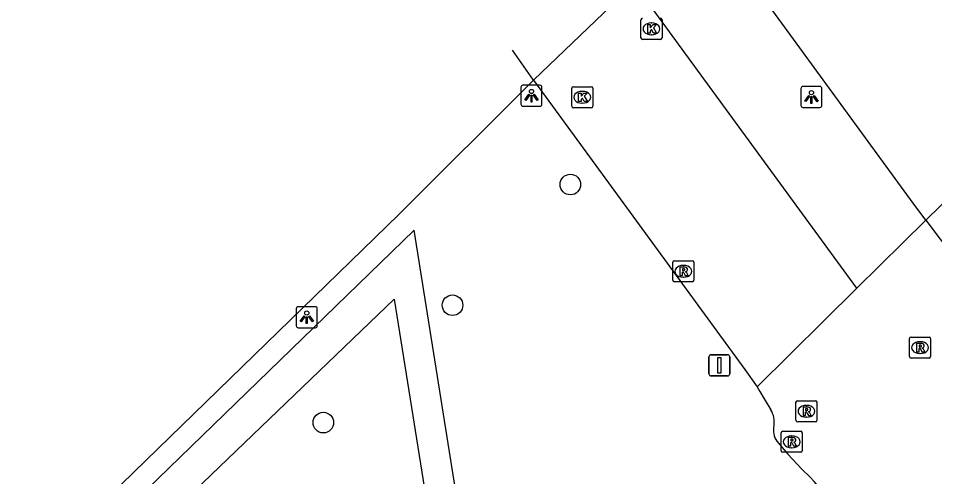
# Model space of a CAD drawing. Extents: x 156414 to 157775, y 382335 to 383765.
# Drawn here: x 156509.46 to 156552.98, y 383422.97 to 383444.74 of the extents above; entities that cross this region are included whole.
import ezdxf

# ---------------------------------------------------------------- set-up
doc = ezdxf.new("R2010")
doc.units = 0
for name, color, linetype in [('IMGEO_Boom', 7, 'Continuous'), ('IMGEO_Fietspad_gesloten', 7, 'Continuous'), ('IMGEO_Kolk', 7, 'Continuous'), ('IMGEO_Lichtpunt', 7, 'Continuous'), ('IMGEO_Rijbaan_lokaal_gesloten', 7, 'Continuous'), ('IMGEO_Rijbaan_lokaal_open', 7, 'Continuous'), ('IMGEO_Rioolput', 7, 'Continuous'), ('IMGEO_Verkeersbordpaal', 7, 'Continuous'), ('IMGEO_Voetpad_gesloten', 7, 'Continuous'), ('IMGEO_Voetpad_onverhard', 7, 'Continuous')]:
    doc.layers.add(name, color=color, linetype=linetype)

msp = doc.modelspace()

# ---------------------------------------------------------------- linework, layer by layer
at = {"layer": 'IMGEO_Boom'}
for centre in [(156535.681, 383436.846), (156530.085, 383431.113), (156523.948, 383425.539)]:
    msp.add_circle(centre, 0.489, dxfattribs=at)
at = {"layer": 'IMGEO_Fietspad_gesloten'}
msp.add_lwpolyline([(156506.343, 383414.827), (156527.538, 383435.428), (156533.937, 383441.8)], dxfattribs=at)
at = {"layer": 'IMGEO_Kolk'}
for p, q in [((156539.033, 383443.813), (156539.033, 383444.665)), ((156539.521, 383444.519), (156539.546, 383444.519)), ((156540.034, 383444.665), (156540.034, 383443.813)), ((156539.96, 383443.739), (156539.108, 383443.739)), ((156539.544, 383443.959), (156539.519, 383443.959)), ((156535.748, 383440.563), (156535.748, 383441.415)), ((156535.823, 383441.489), (156536.675, 383441.489)), ((156536.749, 383441.415), (156536.749, 383440.563)), ((156536.236, 383441.269), (156536.261, 383441.269)), ((156536.259, 383440.709), (156536.234, 383440.709)), ((156536.675, 383440.489), (156535.823, 383440.489))]:
    msp.add_line(p, q, dxfattribs=at)
for points in [[(156539.033, 383443.813), (156539.033, 383444.665)], [(156540.034, 383444.665), (156540.034, 383443.813)], [(156539.354, 383444.439), (156539.477, 383444.439), (156539.477, 383444.288), (156539.607, 383444.439), (156539.771, 383444.439), (156539.625, 383444.288), (156539.778, 383444.039), (156539.626, 383444.039), (156539.541, 383444.203), (156539.477, 383444.136), (156539.477, 383444.039), (156539.354, 383444.039), (156539.354, 383444.439)], [(156539.96, 383443.739), (156539.108, 383443.739)], [(156535.748, 383440.563), (156535.748, 383441.415)], [(156535.823, 383441.489), (156536.675, 383441.489)], [(156536.749, 383441.415), (156536.749, 383440.563)], [(156536.069, 383441.189), (156536.192, 383441.189), (156536.192, 383441.038), (156536.322, 383441.189), (156536.486, 383441.189), (156536.34, 383441.038), (156536.493, 383440.789), (156536.341, 383440.789), (156536.256, 383440.953), (156536.192, 383440.886), (156536.192, 383440.789), (156536.069, 383440.789), (156536.069, 383441.189)], [(156536.675, 383440.489), (156535.823, 383440.489)]]:
    msp.add_lwpolyline(points, dxfattribs=at)
for centre, start, end in [((156539.11, 383444.663), 91.552, 178.448), ((156539.11, 383444.663), 91.552, 178.448), ((156539.958, 383444.663), 1.552, 88.448), ((156539.958, 383444.663), 1.552, 88.448), ((156539.11, 383443.815), 181.552, 268.448), ((156539.11, 383443.815), 181.552, 268.448), ((156539.958, 383443.815), 271.552, 358.448), ((156539.958, 383443.815), 271.552, 358.448), ((156535.825, 383441.413), 91.552, 178.448), ((156535.825, 383441.413), 91.552, 178.448), ((156536.673, 383441.413), 1.552, 88.448), ((156536.673, 383441.413), 1.552, 88.448), ((156535.825, 383440.565), 181.552, 268.448), ((156535.825, 383440.565), 181.552, 268.448), ((156536.673, 383440.565), 271.552, 358.448), ((156536.673, 383440.565), 271.552, 358.448)]:
    msp.add_arc(centre, 0.0765, start, end, dxfattribs=at)
for centre, major_axis, ratio, start_param, end_param in [((156539.52, 383444.239), (-0.387, 0.002), 0.722429, 4.712389, 7.853982), ((156539.545, 383444.239), (-0.39, 0.002), 0.717154, 1.570796, 4.712389), ((156536.235, 383440.989), (-0.387, 0.002), 0.722429, 4.712389, 7.853982), ((156536.26, 383440.989), (-0.39, 0.002), 0.717154, 1.570796, 4.712389)]:
    msp.add_ellipse(centre, major_axis=major_axis, ratio=ratio, start_param=start_param, end_param=end_param, dxfattribs=at)
at = {"layer": 'IMGEO_Lichtpunt'}
for p, q in [((156533.336, 383441.469), (156533.336, 383440.662)), ((156533.336, 383441.469), (156533.336, 383440.662)), ((156534.238, 383441.564), (156533.43, 383441.564)), ((156534.238, 383441.564), (156533.43, 383441.564)), ((156534.332, 383440.662), (156534.332, 383441.469)), ((156534.332, 383440.662), (156534.332, 383441.469)), ((156547.534, 383441.503), (156546.726, 383441.503)), ((156547.534, 383441.503), (156546.726, 383441.503)), ((156546.632, 383441.408), (156546.632, 383440.601)), ((156546.632, 383441.408), (156546.632, 383440.601)), ((156547.628, 383440.601), (156547.628, 383441.408)), ((156547.628, 383440.601), (156547.628, 383441.408)), ((156533.43, 383440.568), (156534.238, 383440.568)), ((156533.43, 383440.568), (156534.238, 383440.568)), ((156546.726, 383440.507), (156547.534, 383440.507)), ((156546.726, 383440.507), (156547.534, 383440.507)), ((156523.567, 383431.043), (156522.759, 383431.043)), ((156523.567, 383431.043), (156522.759, 383431.043)), ((156522.665, 383430.948), (156522.665, 383430.141)), ((156522.665, 383430.948), (156522.665, 383430.141)), ((156523.661, 383430.141), (156523.661, 383430.948)), ((156523.661, 383430.141), (156523.661, 383430.948)), ((156522.759, 383430.047), (156523.567, 383430.047)), ((156522.759, 383430.047), (156523.567, 383430.047))]:
    msp.add_line(p, q, dxfattribs=at)
for points in [[(156533.71, 383441.133), (156533.749, 383441.105), (156533.561, 383440.843), (156533.523, 383440.87), (156533.71, 383441.133)], [(156533.812, 383441.085), (156533.859, 383441.085), (156533.859, 383440.763), (156533.812, 383440.763), (156533.812, 383441.085)], [(156533.922, 383441.105), (156533.96, 383441.132), (156534.147, 383440.87), (156534.108, 383440.842), (156533.922, 383441.105)], [(156547.006, 383441.072), (156547.045, 383441.044), (156546.857, 383440.782), (156546.819, 383440.809), (156547.006, 383441.072)], [(156547.108, 383441.024), (156547.155, 383441.024), (156547.155, 383440.702), (156547.108, 383440.702), (156547.108, 383441.024)], [(156547.218, 383441.044), (156547.256, 383441.071), (156547.443, 383440.809), (156547.404, 383440.781), (156547.218, 383441.044)], [(156523.039, 383430.612), (156523.078, 383430.584), (156522.89, 383430.322), (156522.852, 383430.349), (156523.039, 383430.612)], [(156523.141, 383430.564), (156523.188, 383430.564), (156523.188, 383430.242), (156523.141, 383430.242), (156523.141, 383430.564)], [(156523.251, 383430.584), (156523.289, 383430.611), (156523.476, 383430.349), (156523.437, 383430.321), (156523.251, 383430.584)]]:
    msp.add_lwpolyline(points, dxfattribs=at)
for centre in [(156533.835, 383441.267), (156547.131, 383441.206), (156523.164, 383430.746)]:
    msp.add_circle(centre, 0.0994, dxfattribs=at)
for centre, start, end in [((156533.43, 383441.469), 90, 180), ((156533.43, 383441.469), 90, 180), ((156534.238, 383441.469), 0, 90), ((156534.238, 383441.469), 0, 90), ((156546.726, 383441.408), 90, 180), ((156546.726, 383441.408), 90, 180), ((156547.534, 383441.408), 0, 90), ((156547.534, 383441.408), 0, 90), ((156533.43, 383440.662), 180, 270), ((156533.43, 383440.662), 180, 270), ((156534.238, 383440.662), 270, 0), ((156534.238, 383440.662), 270, 360), ((156546.726, 383440.601), 180, 270), ((156546.726, 383440.601), 180, 270), ((156547.534, 383440.601), 270, 0), ((156547.534, 383440.601), 270, 360), ((156522.759, 383430.948), 90, 180), ((156522.759, 383430.948), 90, 180), ((156523.567, 383430.948), 0, 90), ((156523.567, 383430.948), 0, 90), ((156522.759, 383430.141), 180, 270), ((156522.759, 383430.141), 180, 270), ((156523.567, 383430.141), 270, 0), ((156523.567, 383430.141), 270, 360)]:
    msp.add_arc(centre, 0.0946, start, end, dxfattribs=at)
at = {"layer": 'IMGEO_Rijbaan_lokaal_gesloten'}
for points in [[(156624.994, 383505.919), (156618.942, 383499.999), (156555.302, 383437.826), (156552.562, 383435.148)], [(156533.937, 383441.8), (156538.367, 383446.068), (156538.718, 383446.41)], [(156533.937, 383441.8), (156532.929, 383443.225)], [(156549.288, 383431.916), (156552.562, 383435.148)], [(156552.562, 383435.148), (156556.066, 383430.519)], [(156544.546, 383427.234), (156549.288, 383431.916)], [(156544.546, 383427.234), (156544.675, 383427.017), (156544.888, 383426.662), (156545.196, 383426.149)], [(156545.494, 383424.653), (156546.008, 383424.034), (156546.692, 383423.316), (156547.057, 383422.97)]]:
    msp.add_lwpolyline(points, dxfattribs=at)
for centre, radius, start, end in [((156544.256, 383425.556), 1.112, 350.7482, 32.2425), ((156546.155, 383425.158), 0.832, 164.7015, 217.3395), ((156534.013, 383411.026), 17.686, 11.2711, 42.4784)]:
    msp.add_arc(centre, radius, start, end, dxfattribs=at)
at = {"layer": 'IMGEO_Rijbaan_lokaal_open'}
for points in [[(156549.288, 383431.916), (156538.718, 383446.41)], [(156533.937, 383441.8), (156543.962, 383428.06), (156544.546, 383427.234)]]:
    msp.add_lwpolyline(points, dxfattribs=at)
at = {"layer": 'IMGEO_Rioolput'}
for p, q in [((156540.547, 383432.3), (156540.547, 383433.152)), ((156540.622, 383433.226), (156541.474, 383433.226)), ((156541.548, 383433.152), (156541.548, 383432.3)), ((156541.035, 383433.006), (156541.06, 383433.006)), ((156541.058, 383432.446), (156541.033, 383432.446)), ((156541.474, 383432.226), (156540.622, 383432.226)), ((156551.789, 383428.675), (156551.789, 383429.527)), ((156551.864, 383429.601), (156552.716, 383429.601)), ((156552.277, 383429.381), (156552.302, 383429.381)), ((156552.79, 383429.527), (156552.79, 383428.675)), ((156552.3, 383428.821), (156552.275, 383428.821)), ((156552.716, 383428.601), (156551.864, 383428.601)), ((156546.394, 383425.65), (156546.394, 383426.502)), ((156546.469, 383426.576), (156547.321, 383426.576)), ((156546.882, 383426.356), (156546.907, 383426.356)), ((156547.395, 383426.502), (156547.395, 383425.65)), ((156546.905, 383425.796), (156546.88, 383425.796)), ((156547.321, 383425.576), (156546.469, 383425.576)), ((156545.693, 383424.201), (156545.693, 383425.053)), ((156545.768, 383425.127), (156546.62, 383425.127)), ((156546.181, 383424.907), (156546.206, 383424.907)), ((156546.694, 383425.053), (156546.694, 383424.201)), ((156546.62, 383424.127), (156545.768, 383424.127)), ((156546.204, 383424.347), (156546.179, 383424.347))]:
    msp.add_line(p, q, dxfattribs=at)
for points in [[(156540.547, 383432.3), (156540.547, 383433.152)], [(156540.622, 383433.226), (156541.474, 383433.226)], [(156541.548, 383433.152), (156541.548, 383432.3)], [(156541.136, 383432.924), (156540.884, 383432.926), (156540.884, 383432.526)], [(156541.062, 383432.845), (156541.008, 383432.845), (156541.008, 383432.764)], [(156541.008, 383432.764), (156541.06, 383432.764)], [(156540.884, 383432.526), (156541.008, 383432.526), (156541.008, 383432.688), (156541.019, 383432.688)], [(156541.066, 383432.659), (156541.137, 383432.526), (156541.277, 383432.526), (156541.212, 383432.652)], [(156541.474, 383432.226), (156540.622, 383432.226)], [(156551.789, 383428.675), (156551.789, 383429.527)], [(156551.864, 383429.601), (156552.716, 383429.601)], [(156552.378, 383429.299), (156552.126, 383429.301), (156552.126, 383428.901)], [(156552.79, 383429.527), (156552.79, 383428.675)], [(156552.126, 383428.901), (156552.25, 383428.901), (156552.25, 383429.063), (156552.261, 383429.063)], [(156552.304, 383429.22), (156552.25, 383429.22), (156552.25, 383429.139)], [(156552.25, 383429.139), (156552.302, 383429.139)], [(156552.308, 383429.034), (156552.379, 383428.901), (156552.519, 383428.901), (156552.454, 383429.027)], [(156552.716, 383428.601), (156551.864, 383428.601)], [(156546.394, 383425.65), (156546.394, 383426.502)], [(156546.469, 383426.576), (156547.321, 383426.576)], [(156546.983, 383426.274), (156546.731, 383426.276), (156546.731, 383425.876)], [(156546.909, 383426.195), (156546.855, 383426.195), (156546.855, 383426.114)], [(156547.395, 383426.502), (156547.395, 383425.65)], [(156546.731, 383425.876), (156546.855, 383425.876), (156546.855, 383426.038), (156546.866, 383426.038)], [(156546.855, 383426.114), (156546.907, 383426.114)], [(156546.913, 383426.009), (156546.984, 383425.876), (156547.124, 383425.876), (156547.059, 383426.002)], [(156547.321, 383425.576), (156546.469, 383425.576)], [(156545.693, 383424.201), (156545.693, 383425.053)], [(156545.768, 383425.127), (156546.62, 383425.127)], [(156546.694, 383425.053), (156546.694, 383424.201)], [(156546.282, 383424.825), (156546.03, 383424.827), (156546.03, 383424.427)], [(156546.03, 383424.427), (156546.154, 383424.427), (156546.154, 383424.589), (156546.165, 383424.589)], [(156546.208, 383424.746), (156546.154, 383424.746), (156546.154, 383424.665)], [(156546.154, 383424.665), (156546.206, 383424.665)], [(156546.212, 383424.56), (156546.283, 383424.427), (156546.423, 383424.427), (156546.358, 383424.553)], [(156546.62, 383424.127), (156545.768, 383424.127)]]:
    msp.add_lwpolyline(points, dxfattribs=at)
for centre, radius, start, end in [((156540.624, 383433.15), 0.0765, 91.552, 178.448), ((156540.624, 383433.15), 0.0765, 91.552, 178.448), ((156541.472, 383433.15), 0.0765, 1.552, 88.448), ((156541.472, 383433.15), 0.0765, 1.552, 88.448), ((156541.044, 383432.953), 0.19, 274.7715, 282.9687), ((156541.068, 383432.749), 0.0964, 77.0061, 93.1865), ((156541.082, 383432.806), 0.0378, 276.6634, 79.6772), ((156541.135, 383432.814), 0.109, 350.3612, 89.416), ((156541.133, 383432.814), 0.112, 277.5842, 350.9817), ((156540.624, 383432.302), 0.0765, 181.552, 268.448), ((156540.624, 383432.302), 0.0765, 181.552, 268.448), ((156541.018, 383432.635), 0.0533, 26.0293, 88.6989), ((156541.117, 383432.599), 0.108, 29.5134, 73.7905), ((156541.472, 383432.302), 0.0765, 271.552, 358.448), ((156541.472, 383432.302), 0.0765, 271.552, 358.448), ((156551.866, 383429.525), 0.0765, 91.552, 178.448), ((156551.866, 383429.525), 0.0765, 91.552, 178.448), ((156552.377, 383429.189), 0.109, 350.3612, 89.416), ((156552.714, 383429.525), 0.0765, 1.552, 88.448), ((156552.714, 383429.525), 0.0765, 1.552, 88.448), ((156552.26, 383429.01), 0.0533, 26.0293, 88.6989), ((156552.286, 383429.328), 0.19, 274.7715, 282.9687), ((156552.31, 383429.124), 0.0964, 77.0061, 93.1865), ((156552.324, 383429.181), 0.0378, 276.6634, 79.6772), ((156552.375, 383429.189), 0.112, 277.5842, 350.9817), ((156552.359, 383428.974), 0.108, 29.5134, 73.7905), ((156551.866, 383428.677), 0.0765, 181.552, 268.448), ((156551.866, 383428.677), 0.0765, 181.552, 268.448), ((156552.714, 383428.677), 0.0765, 271.552, 358.448), ((156552.714, 383428.677), 0.0765, 271.552, 358.448), ((156546.471, 383426.5), 0.0765, 91.552, 178.448), ((156546.471, 383426.5), 0.0765, 91.552, 178.448), ((156546.915, 383426.099), 0.0964, 77.0061, 93.1865), ((156546.929, 383426.156), 0.0378, 276.6634, 79.6772), ((156546.982, 383426.164), 0.109, 350.3612, 89.416), ((156547.319, 383426.5), 0.0765, 1.552, 88.448), ((156547.319, 383426.5), 0.0765, 1.552, 88.448), ((156546.865, 383425.985), 0.0533, 26.0293, 88.6989), ((156546.891, 383426.303), 0.19, 274.7715, 282.9687), ((156546.98, 383426.164), 0.112, 277.5842, 350.9817), ((156546.964, 383425.949), 0.108, 29.5134, 73.7905), ((156546.471, 383425.652), 0.0765, 181.552, 268.448), ((156546.471, 383425.652), 0.0765, 181.552, 268.448), ((156547.319, 383425.652), 0.0765, 271.552, 358.448), ((156547.319, 383425.652), 0.0765, 271.552, 358.448), ((156545.77, 383425.051), 0.0765, 91.552, 178.448), ((156545.77, 383425.051), 0.0765, 91.552, 178.448), ((156546.618, 383425.051), 0.0765, 1.552, 88.448), ((156546.618, 383425.051), 0.0765, 1.552, 88.448), ((156546.164, 383424.536), 0.0533, 26.0293, 88.6989), ((156546.19, 383424.854), 0.19, 274.7715, 282.9687), ((156546.214, 383424.65), 0.0964, 77.0061, 93.1865), ((156546.228, 383424.707), 0.0378, 276.6634, 79.6772), ((156546.281, 383424.715), 0.109, 350.3612, 89.416), ((156546.279, 383424.715), 0.112, 277.5842, 350.9817), ((156546.263, 383424.5), 0.108, 29.5134, 73.7905), ((156545.77, 383424.203), 0.0765, 181.552, 268.448), ((156545.77, 383424.203), 0.0765, 181.552, 268.448), ((156546.618, 383424.203), 0.0765, 271.552, 358.448), ((156546.618, 383424.203), 0.0765, 271.552, 358.448)]:
    msp.add_arc(centre, radius, start, end, dxfattribs=at)
for centre, major_axis, ratio, start_param, end_param in [((156541.034, 383432.726), (-0.387, 0.002), 0.722429, 4.712389, 7.853982), ((156541.059, 383432.726), (-0.39, 0.002), 0.717154, 1.570796, 4.712389), ((156552.276, 383429.101), (-0.387, 0.002), 0.722429, 4.712389, 7.853982), ((156552.301, 383429.101), (-0.39, 0.002), 0.717154, 1.570796, 4.712389), ((156546.881, 383426.076), (-0.387, 0.002), 0.722429, 4.712389, 7.853982), ((156546.906, 383426.076), (-0.39, 0.002), 0.717154, 1.570796, 4.712389), ((156546.18, 383424.627), (-0.387, 0.002), 0.722429, 4.712389, 7.853982), ((156546.205, 383424.627), (-0.39, 0.002), 0.717154, 1.570796, 4.712389)]:
    msp.add_ellipse(centre, major_axis=major_axis, ratio=ratio, start_param=start_param, end_param=end_param, dxfattribs=at)
at = {"layer": 'IMGEO_Verkeersbordpaal'}
for p, q in [((156542.258, 383427.859), (156542.258, 383428.659)), ((156542.258, 383428.659), (156542.258, 383427.859)), ((156542.358, 383428.759), (156543.148, 383428.759)), ((156543.148, 383428.759), (156542.358, 383428.759)), ((156543.248, 383428.659), (156543.248, 383427.859)), ((156543.248, 383427.859), (156543.248, 383428.659)), ((156543.148, 383427.759), (156542.358, 383427.759)), ((156542.358, 383427.759), (156543.148, 383427.759))]:
    msp.add_line(p, q, dxfattribs=at)
msp.add_lwpolyline([(156542.678, 383428.634), (156542.828, 383428.634), (156542.828, 383427.884), (156542.678, 383427.884), (156542.678, 383428.634)], dxfattribs=at)
for centre, start, end in [((156542.358, 383428.659), 90, 180), ((156542.358, 383428.659), 90, 180), ((156543.148, 383428.659), 0, 90), ((156543.148, 383428.659), 360, 90), ((156542.358, 383427.859), 180, 270), ((156542.358, 383427.859), 180, 270), ((156543.148, 383427.859), 270, 0), ((156543.148, 383427.859), 270, 0)]:
    msp.add_arc(centre, 0.1, start, end, dxfattribs=at)
at = {"layer": 'IMGEO_Voetpad_gesloten'}
msp.add_lwpolyline([(156552.562, 383435.148), (156551.961, 383435.966), (156542.01, 383449.623)], dxfattribs=at)
at = {"layer": 'IMGEO_Voetpad_onverhard'}
for points in [[(156530.986, 383417.592), (156528.263, 383434.685), (156462.56, 383370.955), (156462.099, 383370.77), (156460.997, 383370.75)], [(156464.134, 383370.601), (156479.872, 383385.863), (156527.317, 383431.407), (156529.257, 383419.224)]]:
    msp.add_lwpolyline(points, dxfattribs=at)

doc.saveas('drawing.dxf')
